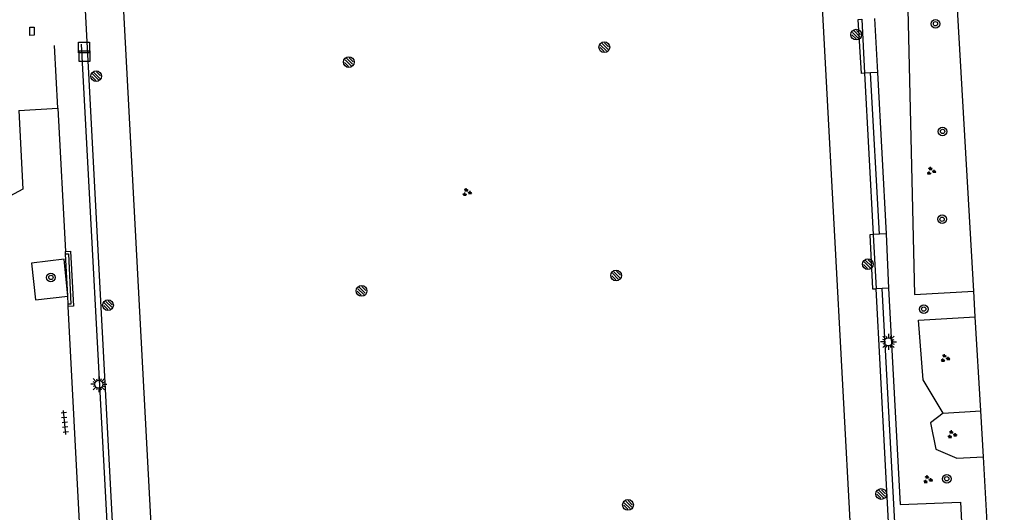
# Model space of a CAD drawing. Extents: x 131000 to 133013, y 393000 to 396501.
# Drawn here: x 132859.7 to 132950, y 394810 to 394855.9 of the extents above; entities that cross this region are included whole.
import ezdxf

# ---------------------------------------------------------------- set-up
doc = ezdxf.new("R2010")
doc.units = 0
for name, color, linetype in [('bs-afsc-belijning', 7, 'Continuous'), ('bs-symb-sproeier', 7, 'Continuous'), ('bs-symb-veldverlichting', 7, 'Continuous'), ('gg-afsc-hekwerk', 7, 'Continuous'), ('gg-bbg-overig bouwwerk', 7, 'Continuous'), ('gg-knt-verharding', 7, 'Continuous'), ('gt-grn-groengrens', 7, 'Continuous'), ('gt-symb-boom', 7, 'Continuous'), ('gt-symb-groenvak', 7, 'Continuous'), ('gt-symb-kolk center center', 7, 'Continuous'), ('gt-symb-straatmeubilair', 7, 'Continuous'), ('gt-symb-tegel verharding', 7, 'Continuous')]:
    doc.layers.add(name, color=color, linetype=linetype)

# ---------------------------------------------------------------- blocks, each defined once
blk = doc.blocks.new('gt0-GRVAK')
at = {"layer": 'gt-symb-groenvak'}
for p, q in [((-0.11, 0.189), (-0.228, 0.24)), ((-0.182, 0.153), (0.088, 0.153)), ((-0.091, 0.211), (-0.156, 0.322)), ((-0.047, 0.214), (-0.047, 0.393)), ((-0.004, 0.211), (0.061, 0.322)), ((0.015, 0.189), (0.133, 0.24)), ((0.262, -0.052), (0.197, 0.059)), ((0.305, -0.049), (0.305, 0.13)), ((0.349, -0.052), (0.414, 0.059)), ((-0.245, -0.228), (-0.363, -0.177)), ((-0.318, -0.264), (-0.047, -0.264)), ((-0.226, -0.206), (-0.291, -0.095)), ((-0.183, -0.203), (-0.183, -0.024)), ((-0.139, -0.206), (-0.074, -0.095)), ((-0.12, -0.228), (-0.002, -0.177)), ((0.243, -0.074), (0.125, -0.023)), ((0.17, -0.11), (0.441, -0.11)), ((0.368, -0.074), (0.486, -0.023))]:
    blk.add_line(p, q, dxfattribs=at)
blk = doc.blocks.new('DUMMY')
at = {"layer": 'gt-symb-straatmeubilair'}
blk.add_lwpolyline([(0.5, -0.5), (-0.5, -0.5), (-0.5, 0.5), (0.5, 0.5)], close=True, dxfattribs=at)
blk = doc.blocks.new('bs0-SPROEIER')
at = {"layer": 'bs-symb-sproeier'}
for p, q in [((-0.345, 0.203), (0.203, -0.345)), ((-0.212, 0.354), (0.345, -0.203)), ((0.025, 0.399), (0.399, 0.025)), ((-0.399, -0.025), (-0.025, -0.399))]:
    blk.add_line(p, q, dxfattribs=at)
blk.add_circle((0, 0), 0.5, dxfattribs=at)
blk = doc.blocks.new('gt0-KOLKCC')
at = {"layer": 'gt-symb-kolk center center'}
blk.add_lwpolyline([(-0.375, 0.2), (0.375, 0.2), (0.375, -0.2), (-0.375, -0.2)], close=True, dxfattribs=at)
blk = doc.blocks.new('gt0-BOOM')
at = {"layer": 'gt-symb-boom'}
for radius in [0.4, 0.2]:
    blk.add_circle((0, 0), radius, dxfattribs=at)
blk = doc.blocks.new('bs0-VELDV')
at = {"layer": 'bs-symb-veldverlichting'}
for p, q in [((-0.375, 0), (-0.75, 0)), ((-0.53, 0.53), (-0.265, 0.265)), ((-0.346, 0.144), (-0.52, 0.215)), ((-0.215, 0.52), (-0.144, 0.346)), ((0, 0.75), (0, 0.375)), ((0.215, 0.52), (0.144, 0.346)), ((0.265, 0.265), (0.53, 0.53)), ((0.346, 0.144), (0.52, 0.215)), ((0.375, 0), (0.75, 0)), ((-0.265, -0.265), (-0.53, -0.53)), ((-0.346, -0.144), (-0.52, -0.215)), ((-0.144, -0.346), (-0.215, -0.52)), ((0, -0.375), (0, -0.75)), ((0.144, -0.346), (0.215, -0.52)), ((0.265, -0.265), (0.53, -0.53)), ((0.346, -0.144), (0.52, -0.215))]:
    blk.add_line(p, q, dxfattribs=at)
blk.add_circle((0, 0), 0.375, dxfattribs=at)
blk = doc.blocks.new('gt0-TEG1')
at = {"layer": 'gt-symb-tegel verharding'}
for p, q in [((-1.125, 0), (1.125, 0)), ((-0.9, -0.25), (-0.9, 0.25)), ((-0.45, -0.25), (-0.45, 0.25)), ((0, -0.25), (0, 0.25)), ((0.45, -0.25), (0.45, 0.25)), ((0.9, -0.25), (0.9, 0.25))]:
    blk.add_line(p, q, dxfattribs=at)

msp = doc.modelspace()

# ---------------------------------------------------------------- linework, layer by layer
at = {"layer": 'bs-afsc-belijning'}
msp.add_lwpolyline([(132932.438, 394893.882), (132867.572, 394890.432), (132872.94, 394789.649), (132937.845, 394793.074), (132932.438, 394893.882)], dxfattribs=at)
at = {"layer": 'gg-afsc-hekwerk'}
for p, q in [((132948.489, 394830.577), (132946.797, 394859.823)), ((132865.425, 394853.565), (132869.068, 394785.417)), ((132863.265, 394847.605), (132862.932, 394853.445)), ((132939.702, 394835.871), (132938.876, 394850.892)), ((132859.614, 394847.404), (132863.265, 394847.605)), ((132863.265, 394847.605), (132863.96, 394834.268)), ((132863.972, 394834.052), (132863.96, 394834.268)), ((132864.176, 394830.119), (132863.972, 394834.052)), ((132864.216, 394829.365), (132864.176, 394830.119)), ((132942.181, 394789.272), (132939.964, 394830.831)), ((132948.627, 394828.197), (132948.489, 394830.577)), ((132864.227, 394829.159), (132864.216, 394829.365)), ((132866.514, 394785.281), (132864.227, 394829.159)), ((132949.134, 394819.43), (132948.627, 394828.197)), ((132949.38, 394815.171), (132949.134, 394819.43)), ((132949.957, 394805.207), (132949.38, 394815.171))]:
    msp.add_line(p, q, dxfattribs=at)
at = {"layer": 'gg-bbg-overig bouwwerk'}
for p, q in [((132939.235, 394855.952), (132939.521, 394850.929)), ((132938.876, 394850.892), (132938.324, 394850.861)), ((132939.521, 394850.929), (132938.876, 394850.892)), ((132939.702, 394835.871), (132939.12, 394835.844)), ((132940.326, 394835.901), (132939.702, 394835.871)), ((132940.326, 394835.901), (132940.565, 394830.859)), ((132939.964, 394830.831), (132939.387, 394830.803)), ((132940.565, 394830.859), (132939.964, 394830.831))]:
    msp.add_line(p, q, dxfattribs=at)
for points in [[(132938.324, 394850.861), (132938.023, 394850.844), (132937.737, 394855.867), (132938.058, 394855.885)], [(132939.12, 394835.844), (132938.828, 394835.83), (132939.066, 394830.788), (132939.387, 394830.803)]]:
    msp.add_lwpolyline(points, dxfattribs=at)
at = {"layer": 'gg-knt-verharding'}
for p, q in [((132863.843, 394894.251), (132869.547, 394785.442)), ((132938.058, 394855.885), (132938.324, 394850.861)), ((132938.324, 394850.861), (132939.12, 394835.844)), ((132939.521, 394850.929), (132940.326, 394835.901)), ((132939.12, 394835.844), (132939.387, 394830.803)), ((132941.59, 394789.241), (132939.387, 394830.803))]:
    msp.add_line(p, q, dxfattribs=at)
for points in [[(132859.614, 394847.404), (132860.003, 394840.088), (132853.81, 394836.766)], [(132863.96, 394834.268), (132864.431, 394834.293), (132864.705, 394829.184), (132864.227, 394829.159)], [(132863.972, 394834.052), (132864.24, 394834.066), (132864.479, 394829.379), (132864.216, 394829.365)], [(132864.176, 394830.119), (132863.856, 394833.548), (132860.796, 394833.194), (132861.192, 394829.767), (132864.176, 394830.119)], [(132940.565, 394830.859), (132941.65, 394810.706), (132947.235, 394810.937), (132947.809, 394799.787)]]:
    msp.add_lwpolyline(points, dxfattribs=at)
at = {"layer": 'gt-grn-groengrens'}
msp.add_line((132945.624, 394819.227), (132949.134, 394819.43), dxfattribs=at)
for points in [[(132942.868, 394859.596), (132942.319, 394858.19), (132942.965, 394830.257), (132948.489, 394830.577)], [(132945.624, 394819.227), (132943.785, 394822.315), (132943.33, 394827.891), (132948.627, 394828.197)], [(132945.624, 394819.227), (132944.473, 394818.316), (132944.939, 394815.879), (132946.901, 394815.028), (132949.38, 394815.171)]]:
    msp.add_lwpolyline(points, dxfattribs=at)

# ---------------------------------------------------------------- block references
at = {"layer": 'bs-symb-sproeier'}
for p in [(132937.552, 394854.459), (132914.111, 394853.286), (132890.333, 394851.903), (132866.824, 394850.591), (132938.628, 394833.094), (132915.201, 394832.035), (132891.52, 394830.603), (132867.921, 394829.277), (132939.872, 394811.697), (132916.307, 394810.677)]:
    msp.add_blockref('bs0-SPROEIER', p, dxfattribs=at)
at = {"layer": 'bs-symb-veldverlichting'}
for p in [(132940.548, 394825.862), (132867.07, 394821.912)]:
    msp.add_blockref('bs0-VELDV', p, dxfattribs=at)
at = {"layer": 'gt-symb-boom'}
for p in [(132944.923, 394855.469), (132945.579, 394845.448), (132945.535, 394837.275), (132862.607, 394831.861), (132943.828, 394828.909), (132945.971, 394813.119)]:
    msp.add_blockref('gt0-BOOM', p, dxfattribs=at)
at = {"layer": 'gt-symb-groenvak'}
for p in [(132944.509, 394841.753), (132901.307, 394839.78), (132945.804, 394824.329), (132946.449, 394817.233), (132944.192, 394813.041)]:
    msp.add_blockref('gt0-GRVAK', p, dxfattribs=at)
at = {"layer": 'gt-symb-kolk center center', "rotation": -88.53926611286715}
msp.add_blockref('gt0-KOLKCC', (132860.856, 394854.769), dxfattribs=at)
at = {"layer": 'gt-symb-straatmeubilair'}
for p in [(132865.689, 394853.265), (132865.742, 394852.461)]:
    msp.add_blockref('DUMMY', p, dxfattribs=at)
at = {"layer": 'gt-symb-tegel verharding', "rotation": 95.79610065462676}
msp.add_blockref('gt0-TEG1', (132863.897, 394818.356), dxfattribs=at)

doc.saveas('drawing.dxf')
